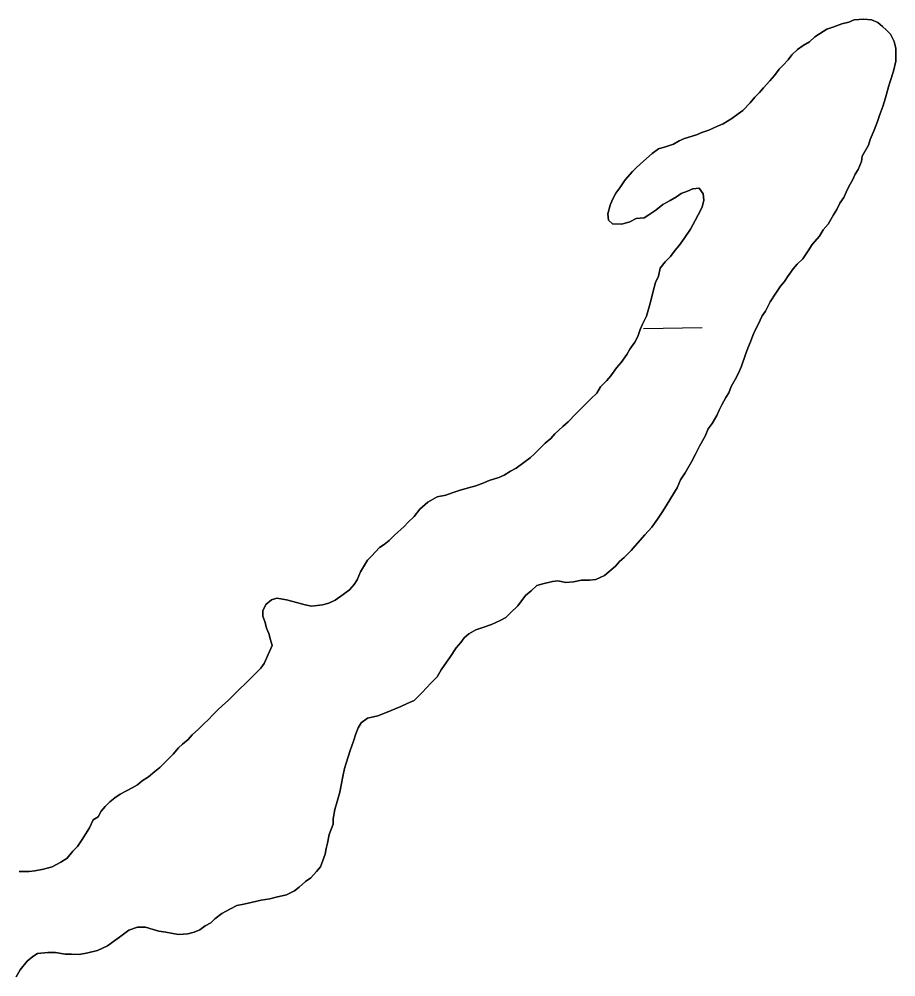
# Model space of a CAD drawing. Extents: x 3887375 to 3925618, y 296674 to 322633.
# Drawn here: x 3898099 to 3898577, y 319789 to 320311 of the extents above; entities that cross this region are included whole.
import ezdxf

# ---------------------------------------------------------------- set-up
doc = ezdxf.new("R2010")
doc.units = 0
doc.layers.add('V-TOPO-SHOR', color=7, linetype='Continuous')
doc.layers.add('V-WETL-SWMP', color=7, linetype='Continuous')

msp = doc.modelspace()

# ---------------------------------------------------------------- linework, layer by layer
at = {"layer": 'V-TOPO-SHOR'}
for points in [[(3898501.67, 320144.82), (3898503.84, 320149.52), (3898505.57, 320152.08), (3898508.17, 320157.22), (3898511.2, 320161.92), (3898513.79, 320165.76), (3898515.95, 320168.33), (3898517.67, 320170.89), (3898520.7, 320175.16), (3898522.85, 320177.72), (3898525.87, 320180.71), (3898528.9, 320184.98), (3898531.06, 320188.4), (3898534.94, 320193.1), (3898537.1, 320196.52), (3898539.69, 320199.51), (3898542.72, 320204.64), (3898544.45, 320207.63), (3898546.18, 320211.05), (3898548.34, 320214.04), (3898549.65, 320217.04), (3898550.95, 320220.03), (3898553.11, 320223.88), (3898554.42, 320226.87), (3898556.14, 320229.44), (3898557.88, 320233.72), (3898558.32, 320236.72), (3898561.79, 320242.7), (3898562.66, 320245.7), (3898564.83, 320250.83), (3898566.57, 320255.54), (3898567.88, 320259.39), (3898569.61, 320263.67), (3898570.92, 320268.38), (3898572.67, 320274.38), (3898573.54, 320277.37), (3898575.29, 320282.94), (3898576.6, 320288.51), (3898576.62, 320291.94), (3898576.64, 320295.37), (3898575.8, 320299.23), (3898573.68, 320303.1), (3898571.54, 320305.26), (3898569.41, 320307.41), (3898566.85, 320309.57), (3898563.43, 320310.87), (3898559.14, 320311.32), (3898553.99, 320310.92), (3898550.98, 320309.65), (3898547.12, 320308.81), (3898542.82, 320307.12), (3898538.96, 320305.85), (3898535.09, 320303.3), (3898532.5, 320301.6), (3898529.49, 320299.04), (3898526.05, 320296.92), (3898523.04, 320294.79), (3898520.02, 320291.8), (3898517.86, 320289.24), (3898515.27, 320286.25), (3898513.12, 320284.12), (3898510.53, 320280.7), (3898507.94, 320277.71), (3898504.49, 320273.87), (3898502.33, 320271.31), (3898499.74, 320268.75), (3898497.16, 320265.76), (3898493.27, 320261.5), (3898490.69, 320259.79), (3898487.25, 320257.24), (3898482.52, 320254.26), (3898479.51, 320252.99), (3898474.78, 320250.87), (3898470.91, 320249.6), (3898467.91, 320248.33), (3898461.46, 320246.22), (3898458.45, 320244.95), (3898455.44, 320243.25), (3898451.58, 320241.99), (3898447.28, 320240.72), (3898443.84, 320238.17), (3898439.1, 320233.91), (3898435.22, 320230.49), (3898433.07, 320228.36), (3898429.18, 320223.66), (3898426.16, 320219.39), (3898424, 320216.4), (3898422.27, 320212.98), (3898420.97, 320209.98), (3898419.65, 320205.27), (3898420.07, 320201.84), (3898422.2, 320199.69), (3898427.34, 320199.66), (3898431.64, 320200.92), (3898435.08, 320202.62), (3898439.37, 320203.03), (3898441.95, 320204.73), (3898445.82, 320207.28), (3898449.7, 320210.27), (3898453.57, 320212.39), (3898457.01, 320214.51)], [(3898457.01, 320214.51), (3898459.59, 320216.22), (3898463.03, 320217.48), (3898466.04, 320218.76), (3898469.47, 320219.16), (3898471.6, 320216.16), (3898472.01, 320212.72), (3898471.13, 320208.87), (3898468.97, 320204.59), (3898467.23, 320201.6), (3898464.64, 320196.89), (3898461.18, 320191.77), (3898458.59, 320187.92), (3898456.43, 320185.36), (3898453.84, 320181.94), (3898450.82, 320178.96), (3898448.23, 320175.54), (3898447.35, 320171.26), (3898445.62, 320167.83), (3898444.31, 320163.12), (3898443.43, 320159.27), (3898442.12, 320154.56), (3898440.81, 320149.42), (3898438.64, 320145.14), (3898437.34, 320142.15), (3898436.03, 320138.29), (3898434.3, 320135.3), (3898431.71, 320131.46), (3898429.98, 320128.46), (3898426.95, 320124.19), (3898424.37, 320121.2), (3898421.34, 320116.93), (3898419.18, 320114.37), (3898415.73, 320110.96), (3898413.57, 320107.54), (3898410.12, 320104.12), (3898407.11, 320101.14), (3898404.52, 320098.58), (3898401.94, 320096.02), (3898398.05, 320091.75), (3898395.04, 320089.19), (3898390.73, 320085.36), (3898388.57, 320082.79), (3898385.56, 320080.24), (3898382.11, 320076.83), (3898379.52, 320074.27), (3898377.37, 320072.13), (3898373.92, 320069.58), (3898369.62, 320066.6), (3898366.61, 320064.9), (3898363.17, 320062.77), (3898360.16, 320061.5), (3898355, 320059.82), (3898352, 320058.54), (3898347.7, 320056.85), (3898342.98, 320055.59), (3898338.68, 320054.32), (3898334.82, 320053.06), (3898331.38, 320051.79), (3898326.66, 320050.96), (3898321.5, 320047.98), (3898317.19, 320044.15), (3898314.17, 320040.3), (3898310.72, 320036.89), (3898308.56, 320034.76), (3898303.39, 320030.07), (3898300.38, 320027.08), (3898297.79, 320024.95), (3898295.21, 320023.25), (3898290.9, 320018.55), (3898288.74, 320016.42), (3898284.85, 320010.01), (3898283.11, 320005.73), (3898281.39, 320003.16), (3898278.8, 320000.18), (3898275.35, 319997.62), (3898271.05, 319994.64), (3898267.61, 319992.95), (3898264.17, 319992.11), (3898261.17, 319991.69), (3898258.17, 319991.28), (3898254.74, 319992.16), (3898247.89, 319993.91), (3898244.46, 319994.78), (3898239.32, 319995.66), (3898236.32, 319994.82), (3898233.3, 319992.27), (3898231.57, 319988.84), (3898231.55, 319985.84), (3898232.82, 319982.4), (3898233.66, 319979.4), (3898234.94, 319976.39), (3898235.77, 319972.96), (3898236.62, 319969.95), (3898232.28, 319960.11)], [(3898230.75, 319831.05), (3898235.47, 319831.88), (3898238.91, 319832.72), (3898244.49, 319833.98), (3898248.79, 319836.1), (3898251.37, 319838.23), (3898254.81, 319841.21), (3898257.83, 319843.34), (3898260.85, 319846.76), (3898263, 319849.32), (3898264.31, 319852.74), (3898265.61, 319856.16), (3898266.06, 319859.16), (3898266.93, 319862.16), (3898267.81, 319866.87), (3898269.99, 319872.44), (3898270, 319875.44), (3898270.89, 319880.58), (3898272.19, 319884.86), (3898273.51, 319890), (3898274.39, 319893.85), (3898275.27, 319898.57), (3898276.15, 319902.85), (3898277.02, 319905.85), (3898279.2, 319912.7), (3898280.94, 319917.83), (3898282.25, 319921.68), (3898283.55, 319925.11), (3898285.28, 319927.67), (3898288.73, 319930.23), (3898294.31, 319931.49), (3898299.46, 319933.6), (3898303.76, 319935.3), (3898306.77, 319936.57), (3898310.21, 319938.27), (3898314.08, 319939.96), (3898316.23, 319942.09), (3898318.39, 319944.23), (3898323.13, 319949.35), (3898326.58, 319952.76), (3898328.74, 319956.61), (3898331.76, 319960.88), (3898333.5, 319963.44), (3898336.95, 319968.57), (3898339.54, 319971.56), (3898341.27, 319974.12), (3898343.85, 319976.25), (3898347.72, 319978.38), (3898351.59, 319979.64), (3898356.31, 319981.34), (3898361.04, 319983.46), (3898364.05, 319985.16), (3898366.64, 319987.72), (3898370.52, 319991.55), (3898374.84, 319997.1), (3898377.85, 319999.66), (3898380.87, 320002.65), (3898384.3, 320003.49), (3898389.45, 320004.75), (3898392.46, 320005.16), (3898396.74, 320004.28), (3898401.03, 320004.69), (3898405.32, 320005.52), (3898409.61, 320005.5), (3898413.04, 320005.91), (3898417.77, 320008.03), (3898423.8, 320013.15), (3898425.96, 320015.71), (3898428.54, 320017.84), (3898432.42, 320021.68), (3898434.58, 320024.24), (3898439.76, 320030.22), (3898443.64, 320034.48), (3898446.66, 320038.76), (3898449.25, 320042.6), (3898451.42, 320046.02), (3898454.01, 320050.3), (3898457.47, 320055.85), (3898459.21, 320060.13), (3898461.8, 320063.98), (3898465.26, 320069.96), (3898467.43, 320074.24), (3898469.6, 320078.52), (3898472.63, 320084.07), (3898474.36, 320087.93), (3898476.52, 320090.92), (3898479.12, 320095.19), (3898480.42, 320098.19), (3898481.72, 320101.18), (3898483.89, 320105.03), (3898485.61, 320107.59), (3898486.92, 320111.02), (3898489.08, 320114.86), (3898490.81, 320118.29), (3898492.55, 320122.14), (3898494.73, 320128.56), (3898496.03, 320131.98), (3898497.34, 320135.4), (3898498.64, 320138.83), (3898499.94, 320141.82), (3898501.67, 320144.82)], [(3898232.28, 319960.11), (3898230.55, 319957.55), (3898227.1, 319954.13), (3898224.95, 319952), (3898222.36, 319949.44), (3898218.91, 319946.03), (3898215.89, 319943.04), (3898212.88, 319940.06), (3898209.43, 319937.07), (3898207.27, 319934.94), (3898204.26, 319931.95), (3898202.1, 319929.82), (3898199.09, 319926.84), (3898196.5, 319924.28), (3898193.05, 319921.29), (3898190.9, 319918.73), (3898187.88, 319916.17), (3898185.73, 319914.04), (3898182.71, 319910.62), (3898179.26, 319907.21), (3898175.38, 319903.37), (3898172.79, 319901.24), (3898169.35, 319898.26), (3898165.91, 319896.13), (3898163.33, 319894), (3898160.31, 319892.3), (3898157.3, 319890.6), (3898153.86, 319888.91), (3898150.85, 319886.78), (3898148.27, 319884.65), (3898145.68, 319882.09), (3898143.52, 319879.53), (3898141.79, 319876.53), (3898139.21, 319874.83), (3898137.04, 319870.55), (3898134.88, 319867.14), (3898133.15, 319864.14), (3898130.56, 319860.3), (3898127.97, 319857.74), (3898124.95, 319853.89), (3898121.51, 319851.77), (3898116.78, 319849.22), (3898112.06, 319847.96), (3898107.33, 319847.12), (3898104.33, 319846.71), (3898098.75, 319846.74)], [(3898097.17, 319789.29), (3898099.34, 319793.13), (3898103.22, 319797.83), (3898106.23, 319800.39), (3898108.82, 319802.09), (3898114.39, 319802.49), (3898118.68, 319802.47), (3898123.82, 319801.58), (3898127.25, 319801.57), (3898131.54, 319801.54), (3898136.26, 319802.38), (3898141.42, 319803.64), (3898147, 319806.18), (3898150.88, 319809.16), (3898153.46, 319810.86), (3898158.62, 319814.7), (3898163.35, 319816.39), (3898167.64, 319816.36), (3898171.92, 319815.06), (3898174.92, 319814.18), (3898178.77, 319813.73), (3898182.63, 319812.86), (3898185.63, 319812.41), (3898190.78, 319812.81), (3898194.21, 319813.65), (3898197.22, 319814.92), (3898200.23, 319817.05), (3898203.24, 319818.75), (3898205.4, 319820.89), (3898209.27, 319823.87), (3898214, 319826.42), (3898217.44, 319828.11), (3898221.3, 319828.95), (3898225.17, 319829.79), (3898230.75, 319831.05)]]:
    msp.add_lwpolyline(points, dxfattribs=at)
at = {"layer": 'V-WETL-SWMP'}
msp.add_line((3898439.15, 320142.71), (3898471.15, 320143.26), dxfattribs=at)
for points in [[(3898435.08, 320202.62), (3898431.64, 320200.92), (3898427.34, 320199.66), (3898422.2, 320199.69), (3898420.07, 320201.84), (3898419.66, 320205.27), (3898420.97, 320209.98), (3898422.27, 320212.98), (3898424, 320216.4), (3898426.16, 320219.39), (3898429.18, 320223.66), (3898433.07, 320228.36), (3898435.22, 320230.49), (3898439.1, 320233.9), (3898443.84, 320238.17), (3898447.28, 320240.72), (3898451.58, 320241.99), (3898455.44, 320243.25), (3898458.45, 320244.95), (3898461.46, 320246.22), (3898467.91, 320248.33), (3898470.91, 320249.6), (3898474.78, 320250.87), (3898479.51, 320252.99), (3898482.52, 320254.26), (3898487.25, 320257.24), (3898490.69, 320259.79), (3898493.27, 320261.49), (3898497.16, 320265.76), (3898499.74, 320268.75), (3898502.33, 320271.31), (3898504.49, 320273.87), (3898507.94, 320277.71), (3898510.53, 320280.7), (3898513.12, 320284.12), (3898515.27, 320286.25), (3898517.86, 320289.24), (3898520.02, 320291.8), (3898523.04, 320294.79), (3898526.05, 320296.92), (3898529.49, 320299.04), (3898532.5, 320301.6), (3898535.09, 320303.3), (3898538.96, 320305.85), (3898542.82, 320307.12), (3898547.12, 320308.81), (3898550.98, 320309.65), (3898553.99, 320310.92), (3898559.14, 320311.32), (3898563.43, 320310.87), (3898566.85, 320309.57), (3898569.41, 320307.41), (3898571.54, 320305.26), (3898573.68, 320303.1), (3898575.8, 320299.23), (3898576.64, 320295.37), (3898576.62, 320291.94), (3898576.6, 320288.51), (3898575.29, 320282.94), (3898573.54, 320277.37), (3898572.67, 320274.38), (3898570.92, 320268.38), (3898569.61, 320263.67), (3898567.88, 320259.39), (3898566.57, 320255.54), (3898564.83, 320250.83), (3898562.66, 320245.7), (3898561.79, 320242.7), (3898558.32, 320236.72), (3898557.88, 320233.72), (3898556.14, 320229.44), (3898554.41, 320226.87), (3898553.11, 320223.88), (3898550.95, 320220.03), (3898549.65, 320217.04), (3898548.34, 320214.04), (3898546.18, 320211.05), (3898544.45, 320207.63), (3898542.72, 320204.64), (3898539.69, 320199.51), (3898537.1, 320196.52), (3898534.94, 320193.1), (3898531.06, 320188.4), (3898528.9, 320184.98), (3898525.87, 320180.71), (3898522.85, 320177.72), (3898520.7, 320175.16), (3898517.67, 320170.89), (3898515.95, 320168.33), (3898513.79, 320165.76), (3898511.2, 320161.92), (3898508.17, 320157.22), (3898505.57, 320152.08), (3898503.84, 320149.52), (3898501.67, 320144.82), (3898499.94, 320141.82), (3898498.64, 320138.83), (3898497.34, 320135.4), (3898496.03, 320131.98), (3898494.73, 320128.56), (3898492.55, 320122.14)], [(3898232.28, 319960.11), (3898236.62, 319969.95), (3898235.77, 319972.96), (3898234.93, 319976.39), (3898233.66, 319979.4), (3898232.82, 319982.41), (3898231.55, 319985.84), (3898231.57, 319988.84), (3898233.3, 319992.27), (3898236.32, 319994.82), (3898239.32, 319995.66), (3898244.46, 319994.78), (3898247.89, 319993.91), (3898254.74, 319992.15), (3898258.17, 319991.28), (3898261.17, 319991.69), (3898264.18, 319992.1), (3898267.61, 319992.95), (3898271.05, 319994.64), (3898275.35, 319997.62), (3898278.8, 320000.18), (3898281.39, 320003.16), (3898283.11, 320005.73), (3898284.85, 320010.01), (3898288.74, 320016.42), (3898290.9, 320018.55), (3898295.21, 320023.25), (3898297.79, 320024.95), (3898300.38, 320027.08), (3898303.39, 320030.07), (3898308.56, 320034.76), (3898310.72, 320036.89), (3898314.17, 320040.3), (3898317.19, 320044.15), (3898321.5, 320047.98), (3898326.66, 320050.96), (3898331.38, 320051.79), (3898334.82, 320053.06), (3898338.68, 320054.33), (3898342.98, 320055.59), (3898347.7, 320056.85), (3898352, 320058.54), (3898355.01, 320059.81), (3898360.16, 320061.5), (3898363.17, 320062.77), (3898366.61, 320064.9), (3898369.62, 320066.6), (3898373.93, 320069.58), (3898377.37, 320072.13), (3898379.52, 320074.27), (3898382.11, 320076.83), (3898385.56, 320080.24), (3898388.57, 320082.8), (3898390.73, 320085.36), (3898395.04, 320089.19), (3898398.05, 320091.75), (3898401.94, 320096.02), (3898404.52, 320098.58), (3898407.11, 320101.14), (3898410.12, 320104.12), (3898413.57, 320107.54), (3898415.73, 320110.96), (3898419.18, 320114.37), (3898421.34, 320116.93), (3898424.36, 320121.2), (3898426.95, 320124.19), (3898429.98, 320128.46), (3898431.71, 320131.46), (3898434.3, 320135.3), (3898436.03, 320138.29), (3898437.34, 320142.15), (3898438.64, 320145.14), (3898440.81, 320149.42), (3898442.12, 320154.56), (3898443.43, 320159.27), (3898444.31, 320163.12), (3898445.62, 320167.83), (3898447.35, 320171.25), (3898448.23, 320175.54), (3898450.82, 320178.96), (3898453.84, 320181.94), (3898456.43, 320185.36), (3898458.59, 320187.92), (3898461.18, 320191.77), (3898464.64, 320196.89), (3898467.23, 320201.6), (3898468.96, 320204.59), (3898471.13, 320208.87), (3898472.01, 320212.72), (3898471.6, 320216.15), (3898469.47, 320219.17), (3898466.04, 320218.76), (3898463.03, 320217.48), (3898459.59, 320216.22), (3898457.01, 320214.51), (3898453.57, 320212.39), (3898449.7, 320210.26), (3898445.82, 320207.28), (3898441.95, 320204.73), (3898439.37, 320203.03), (3898435.08, 320202.62)], [(3898492.55, 320122.14), (3898490.81, 320118.29), (3898489.08, 320114.86), (3898486.92, 320111.02), (3898485.61, 320107.59), (3898483.89, 320105.03), (3898481.72, 320101.18), (3898480.42, 320098.18), (3898479.12, 320095.19), (3898476.52, 320090.91), (3898474.36, 320087.92), (3898472.63, 320084.07), (3898469.6, 320078.52), (3898467.43, 320074.24), (3898465.26, 320069.96), (3898461.8, 320063.98), (3898459.21, 320060.13), (3898457.47, 320055.85), (3898454.01, 320050.29), (3898451.42, 320046.02), (3898449.25, 320042.6), (3898446.66, 320038.76), (3898443.64, 320034.48), (3898439.76, 320030.22), (3898434.58, 320024.24), (3898432.42, 320021.68), (3898428.54, 320017.84), (3898425.96, 320015.71), (3898423.8, 320013.15), (3898417.77, 320008.03), (3898413.04, 320005.91), (3898409.61, 320005.5), (3898405.32, 320005.52), (3898401.03, 320004.69), (3898396.74, 320004.28), (3898392.46, 320005.16), (3898389.45, 320004.75), (3898384.3, 320003.49), (3898380.87, 320002.65), (3898377.85, 319999.66), (3898374.83, 319997.1), (3898370.52, 319991.55), (3898366.64, 319987.71), (3898364.05, 319985.15), (3898361.04, 319983.46), (3898356.31, 319981.34), (3898351.59, 319979.64), (3898347.72, 319978.38), (3898343.85, 319976.25), (3898341.27, 319974.12), (3898339.54, 319971.56), (3898336.95, 319968.57), (3898333.49, 319963.44), (3898331.77, 319960.88), (3898328.74, 319956.61), (3898326.58, 319952.76), (3898323.13, 319949.35), (3898318.39, 319944.23), (3898316.23, 319942.09), (3898314.08, 319939.96), (3898310.21, 319938.27), (3898306.77, 319936.57), (3898303.76, 319935.3), (3898299.46, 319933.6), (3898294.31, 319931.49), (3898288.73, 319930.23), (3898285.28, 319927.67), (3898283.55, 319925.11), (3898282.25, 319921.69), (3898280.94, 319917.83), (3898279.2, 319912.7), (3898277.02, 319905.85), (3898276.15, 319902.85), (3898275.27, 319898.57), (3898274.39, 319893.85), (3898273.51, 319890), (3898272.19, 319884.86), (3898270.89, 319880.58), (3898270, 319875.44), (3898269.99, 319872.44), (3898267.81, 319866.87), (3898266.93, 319862.16), (3898266.06, 319859.16), (3898265.61, 319856.16), (3898264.31, 319852.74), (3898263, 319849.32), (3898260.85, 319846.76), (3898257.83, 319843.34), (3898254.81, 319841.21), (3898251.37, 319838.23), (3898248.79, 319836.1), (3898244.49, 319833.98), (3898238.91, 319832.72), (3898235.47, 319831.88), (3898230.75, 319831.05), (3898225.17, 319829.79), (3898221.3, 319828.95), (3898217.44, 319828.11), (3898214, 319826.42), (3898209.27, 319823.87), (3898205.4, 319820.89)], [(3898098.76, 319846.74), (3898104.33, 319846.71), (3898107.33, 319847.12), (3898112.06, 319847.96), (3898116.78, 319849.22), (3898121.51, 319851.77), (3898124.95, 319853.89), (3898127.97, 319857.74), (3898130.56, 319860.3), (3898133.15, 319864.14), (3898134.88, 319867.14), (3898137.04, 319870.55), (3898139.21, 319874.83), (3898141.79, 319876.53), (3898143.52, 319879.53), (3898145.68, 319882.09), (3898148.27, 319884.65), (3898150.85, 319886.78), (3898153.86, 319888.91), (3898157.3, 319890.6), (3898160.31, 319892.3), (3898163.32, 319894), (3898165.91, 319896.13), (3898169.35, 319898.26), (3898172.79, 319901.24), (3898175.38, 319903.37), (3898179.26, 319907.21), (3898182.71, 319910.62), (3898185.73, 319914.04), (3898187.88, 319916.17), (3898190.9, 319918.73), (3898193.05, 319921.29), (3898196.5, 319924.28), (3898199.09, 319926.84), (3898202.1, 319929.82), (3898204.26, 319931.95), (3898207.27, 319934.94), (3898209.43, 319937.07), (3898212.88, 319940.06), (3898215.89, 319943.04), (3898218.91, 319946.03), (3898222.36, 319949.44), (3898224.95, 319952), (3898227.1, 319954.13), (3898230.55, 319957.55), (3898232.28, 319960.11)], [(3898205.4, 319820.89), (3898203.24, 319818.75), (3898200.23, 319817.05), (3898197.22, 319814.92), (3898194.21, 319813.65), (3898190.77, 319812.81), (3898185.63, 319812.41), (3898182.63, 319812.86), (3898178.77, 319813.73), (3898174.92, 319814.18), (3898171.92, 319815.06), (3898167.64, 319816.36), (3898163.35, 319816.39), (3898158.62, 319814.7), (3898153.46, 319810.86), (3898150.88, 319809.16), (3898147, 319806.18), (3898141.41, 319803.64), (3898136.26, 319802.38), (3898131.54, 319801.54), (3898127.25, 319801.57), (3898123.82, 319801.58), (3898118.68, 319802.47), (3898114.39, 319802.49), (3898108.82, 319802.09), (3898106.23, 319800.39), (3898103.22, 319797.83), (3898099.34, 319793.14), (3898097.17, 319789.29)]]:
    msp.add_lwpolyline(points, dxfattribs=at)

doc.saveas('drawing.dxf')
